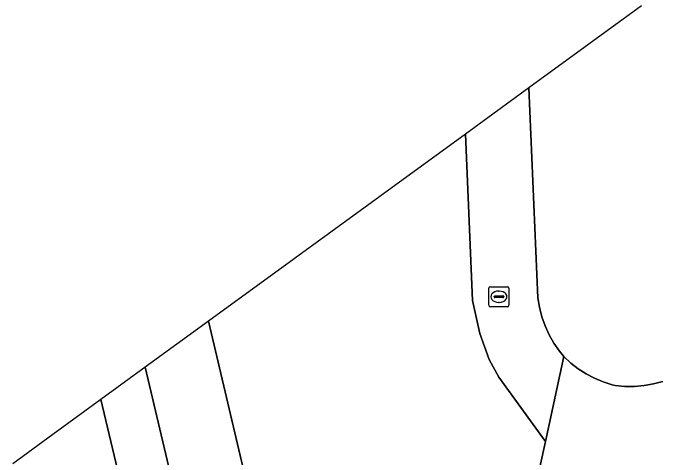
# Model space of a CAD drawing. Extents: x 162396 to 163643, y 386452 to 387406.
# Drawn here: x 162991.58 to 163023.83, y 387214.71 to 387236.8 of the extents above; entities that cross this region are included whole.
import ezdxf

# ---------------------------------------------------------------- set-up
doc = ezdxf.new("R2010")
doc.units = 0
for name, color, linetype in [('IMGEO_Berm_groen', 7, 'Continuous'), ('IMGEO_Fietspad_gesloten', 7, 'Continuous'), ('IMGEO_Groenvoorziening', 7, 'Continuous'), ('IMGEO_Meer_plas_ven_vijver', 7, 'Continuous'), ('IMGEO_Rijbaan_lokaal_gesloten', 7, 'Continuous'), ('IMGEO_Rioolput', 7, 'Continuous')]:
    doc.layers.add(name, color=color, linetype=linetype)

msp = doc.modelspace()

# ---------------------------------------------------------------- linework, layer by layer
at = {"layer": 'IMGEO_Berm_groen'}
for points in [[(162998.161, 387219.176), (162995.953, 387217.567), (162999.723, 387201.686)], [(162999.343, 387195.105), (162999.45, 387194.742), (163003.696, 387195.767), (162998.161, 387219.176)]]:
    msp.add_lwpolyline(points, dxfattribs=at)
at = {"layer": 'IMGEO_Fietspad_gesloten'}
for points in [[(163001.306, 387221.467), (162998.161, 387219.176), (163003.696, 387195.767), (163003.989, 387194.638), (163006.638, 387183.402), (163008.945, 387173.651), (163009.918, 387169.75), (163010.187, 387168.598), (163013.325, 387155.298), (163017.938, 387135.741), (163018.218, 387134.593), (163020.108, 387126.811), (163020.338, 387125.665), (163023.346, 387112.772), (163024.75, 387106.895)], [(163026.177, 387100.704), (163029.702, 387101.588), (163029.21, 387103.664), (163016.731, 387156.12), (163011.715, 387177.207), (163010.703, 387181.694), (163007.467, 387195.405), (163004.615, 387207.471), (163001.306, 387221.467)]]:
    msp.add_lwpolyline(points, dxfattribs=at)
at = {"layer": 'IMGEO_Groenvoorziening'}
for points in [[(163014.091, 387230.78), (163014.439, 387222.5), (163014.807, 387220.851), (163015.279, 387219.561), (163015.763, 387218.691), (163018.072, 387215.491), (163018.995, 387219.704), (163018.777, 387219.972), (163018.5, 387220.37), (163018.26, 387220.791), (163018.059, 387221.232), (163017.898, 387221.689), (163017.778, 387222.159), (163017.701, 387222.637), (163017.244, 387233.077), (163014.091, 387230.78)], [(163023.922, 387218.474), (163023.457, 387218.348), (163022.983, 387218.264), (163022.503, 387218.222), (163022.021, 387218.224), (163021.541, 387218.269), (163021.392, 387218.306), (163020.945, 387218.446), (163020.513, 387218.626), (163020.099, 387218.843), (163019.706, 387219.097), (163019.337, 387219.385), (163018.995, 387219.704), (163018.072, 387215.491), (163017.231, 387211.652)]]:
    msp.add_lwpolyline(points, dxfattribs=at)
msp.add_lwpolyline([(163001.306, 387221.467), (163004.615, 387207.471), (163006.689, 387206.787), (163007.756, 387206.511), (163009.476, 387206.067), (163011.837, 387206.318), (163013.603, 387206.937), (163015.166, 387207.976), (163016.272, 387209.333), (163017.231, 387211.652), (163018.072, 387215.491), (163015.763, 387218.691), (163015.279, 387219.561), (163014.807, 387220.851), (163014.439, 387222.5), (163014.091, 387230.78)], close=True, dxfattribs=at)
at = {"layer": 'IMGEO_Meer_plas_ven_vijver'}
msp.add_lwpolyline([(163022.855, 387237.164), (163017.244, 387233.077), (163017.701, 387222.637), (163017.778, 387222.159), (163017.898, 387221.689), (163018.059, 387221.232), (163018.26, 387220.791), (163018.5, 387220.37), (163018.777, 387219.972), (163018.995, 387219.704), (163019.337, 387219.385), (163019.706, 387219.097), (163020.099, 387218.843), (163020.513, 387218.626), (163020.945, 387218.446), (163021.392, 387218.306), (163021.541, 387218.269), (163022.021, 387218.224), (163022.503, 387218.222), (163022.983, 387218.264), (163023.457, 387218.348), (163023.922, 387218.474)], dxfattribs=at)
at = {"layer": 'IMGEO_Rijbaan_lokaal_gesloten'}
msp.add_lwpolyline([(162999.723, 387201.686), (162995.953, 387217.567), (162993.561, 387215.825), (162991.575, 387214.378)], dxfattribs=at)
at = {"layer": 'IMGEO_Rioolput'}
for p, q in [((163015.26, 387222.258), (163015.26, 387223.11)), ((163015.335, 387223.184), (163016.187, 387223.184)), ((163015.748, 387222.964), (163015.773, 387222.964)), ((163016.261, 387223.11), (163016.261, 387222.258)), ((163015.519, 387222.678), (163015.519, 387222.69)), ((163015.957, 387222.641), (163015.559, 387222.641)), ((163015.562, 387222.727), (163015.96, 387222.727)), ((163016.003, 387222.69), (163016.003, 387222.678)), ((163015.771, 387222.404), (163015.746, 387222.404)), ((163016.187, 387222.184), (163015.335, 387222.184))]:
    msp.add_line(p, q, dxfattribs=at)
for points in [[(163015.26, 387222.258), (163015.26, 387223.11)], [(163015.335, 387223.184), (163016.187, 387223.184)], [(163016.261, 387223.11), (163016.261, 387222.258)], [(163016.187, 387222.184), (163015.335, 387222.184)]]:
    msp.add_lwpolyline(points, dxfattribs=at)
for centre, radius, start, end in [((163015.337, 387223.108), 0.0765, 91.552, 178.448), ((163015.337, 387223.108), 0.0765, 91.552, 178.448), ((163016.185, 387223.108), 0.0765, 1.552, 88.448), ((163016.185, 387223.108), 0.0765, 1.552, 88.448), ((163015.559, 387222.687), 0.0403, 85.8775, 175.7526), ((163015.556, 387222.677), 0.0366, 178.938, 274.7102), ((163015.96, 387222.684), 0.043, 264.8664, 352.4533), ((163015.964, 387222.689), 0.0386, 1.7309, 96.639), ((163015.337, 387222.26), 0.0765, 181.552, 268.448), ((163015.337, 387222.26), 0.0765, 181.552, 268.448), ((163016.185, 387222.26), 0.0765, 271.552, 358.448), ((163016.185, 387222.26), 0.0765, 271.552, 358.448)]:
    msp.add_arc(centre, radius, start, end, dxfattribs=at)
for centre, major_axis, ratio, start_param, end_param in [((163015.747, 387222.684), (-0.387, 0.002), 0.722429, 4.712389, 7.853982), ((163015.772, 387222.684), (-0.39, 0.002), 0.717154, 1.570796, 4.712389)]:
    msp.add_ellipse(centre, major_axis=major_axis, ratio=ratio, start_param=start_param, end_param=end_param, dxfattribs=at)

doc.saveas('drawing.dxf')
